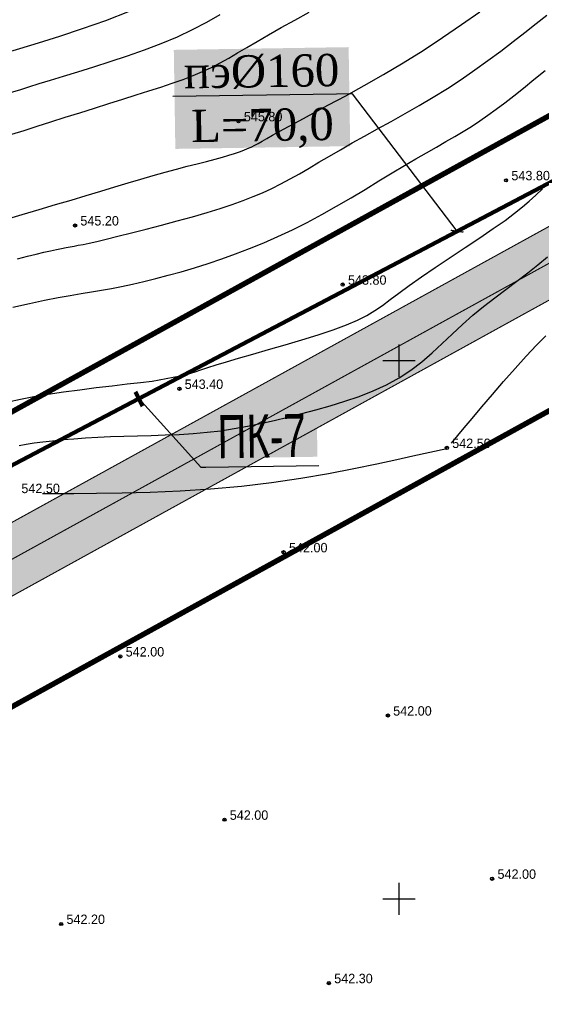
# Model space of a CAD drawing. Extents: x 0 to 361260, y 0 to 4201817.
# Tile 667 of 689: x 360865 to 360913, y 4200790 to 4200882. Entities that reach past the tile are written whole.
import ezdxf
from ezdxf import colors
from ezdxf.entities.mleader import LeaderData, LeaderLine
from ezdxf.math import Vec2, Vec3

# ---------------------------------------------------------------- set-up
doc = ezdxf.new("R2010")
doc.units = 0
doc.header["$LTSCALE"] = 0.5
doc.header["$MEASUREMENT"] = 0
doc.header["$PDMODE"] = 32
doc.header["$PDSIZE"] = 0.3
doc.linetypes.add('CONTI', pattern=[0])
doc.linetypes.add('STRIH_1', pattern=[3, 2, -1])
for name, color, linetype in [('(004) Точки рельефа', 7, 'Continuous'), ('GORIZDEFAULT', 32, 'CONTI'), ('OBRIV0', 32, 'CONTI'), ('PI_TTDEFAULT', 5, 'CONTI'), ('SETKR', 2, 'CONTI'), ('Водопровод 10', 7, 'Continuous'), ('Штрих Стекло', 7, 'Continuous')]:
    doc.layers.add(name, color=color, linetype=linetype)
doc.layers.add('0004. Услов. обоз. @ 1', color=250, linetype='Continuous', lineweight=30)
doc.styles.add('D-431', font='txt')

# ---------------------------------------------------------------- blocks, each defined once
blk = doc.blocks.new('BL_333')
at = {"color": 0}
for p, q in [((0, -1.5), (0, 1.5)), ((-1.5, 0), (1.5, 0))]:
    blk.add_line(p, q, dxfattribs=at)
blk = doc.blocks.new('_None')
blk = doc.blocks.new('_ArchTick')
at = {"color": 0, "linetype": 'ByBlock', "const_width": 0.15}
blk.add_lwpolyline([(-0.5, -0.5), (0.5, 0.5)], dxfattribs=at)

msp = doc.modelspace()

# ---------------------------------------------------------------- hatches: boundary and pattern name
at = {"layer": 'Штрих Стекло', "linetype": 'Continuous'}
h = msp.add_hatch(color=5, dxfattribs=at)
h.dxf.hatch_style = 1
h.set_gradient(color1=(173, 173, 173), color2=(166, 166, 166), one_color=1, tint=0.65)
edge = h.paths.add_edge_path()
edge.add_line((360067.205, 4200806.615), (360049.645, 4200796.938))
edge.add_arc((360052.059, 4200792.559), 5, 32.88524, 118.85775, ccw=False)
edge.add_line((360056.257, 4200795.274), (360060.259, 4200789.085))
edge.add_line((360060.259, 4200789.085), (360069.039, 4200793.924))
edge.add_line((360069.039, 4200793.924), (360065.267, 4200799.758))
edge.add_arc((360069.63, 4200802.227), 5.014, 118.92591, 209.50369, ccw=False)
edge = h.paths.add_edge_path()
edge.add_line((360236.317, 4200517.23), (360498.797, 4200265.225))
edge.add_arc((360509.185, 4200276.045), 15, 226.16627, 298.85775)
edge.add_line((360516.425, 4200262.908), (361136.886, 4200604.824))
edge.add_arc((361129.646, 4200617.961), 15, 298.85775, 396.46852)
edge.add_line((361141.709, 4200626.877), (360736.189, 4201168.806))
edge.add_arc((360740.21, 4201171.777), 5, 118.85775, 216.46852, ccw=False)
edge.add_line((360737.797, 4201176.157), (360731.547, 4201172.713))
edge.add_line((360731.547, 4201172.713), (361139.296, 4200625.094))
edge.add_arc((361129.646, 4200617.961), 12, -61.14225, 36.46852, ccw=False)
edge.add_line((361135.438, 4200607.451), (360507.891, 4200266.197))
edge.add_line((360507.891, 4200266.197), (360237.512, 4200520.465))
edge.add_line((360237.512, 4200520.465), (360062.893, 4200790.537))
edge.add_line((360062.893, 4200790.537), (360060.259, 4200789.085))
edge.add_line((360060.259, 4200789.085), (360234.992, 4200518.836))
edge.add_arc((360242.55, 4200523.723), 9, 212.88524, 226.16627)
edge = h.paths.add_edge_path(flags=16)
edge.add_line((360274.624, 4200503.308), (360634.832, 4200701.808))
edge.add_arc((360637.246, 4200697.429), 5, 28.85775, 118.85775, ccw=False)
edge.add_line((360641.625, 4200699.842), (360789.915, 4200430.746))
edge.add_arc((360785.536, 4200428.333), 5, -61.14225, 28.85775, ccw=False)
edge.add_line((360787.949, 4200423.954), (360511.598, 4200271.666))
edge.add_arc((360509.185, 4200276.045), 5, 226.82384, 298.85775, ccw=False)
edge.add_line((360505.764, 4200272.399), (360273.569, 4200495.328))
edge.add_arc((360277.037, 4200498.929), 5, 118.85775, 226.07521, ccw=False)
h.paths.add_polyline_path([(360274.624, 4200503.308), (360631.329, 4200699.877), (360780.102, 4200429.905), (360509.832, 4200280.969)], flags=0)
edge = h.paths.add_edge_path(flags=16)
edge.add_line((360648.845, 4200709.53), (360942.986, 4200871.621))
edge.add_arc((360945.4, 4200867.242), 5, 36.46852, 118.85775, ccw=False)
edge.add_line((360949.42, 4200870.214), (361133.667, 4200620.933))
edge.add_arc((361129.646, 4200617.961), 5, -61.14225, 36.46852, ccw=False)
edge.add_line((361132.059, 4200613.582), (360801.962, 4200431.676))
edge.add_arc((360799.549, 4200436.055), 5, 208.85775, 298.85775, ccw=False)
edge.add_line((360795.17, 4200433.642), (360646.88, 4200702.738))
edge.add_arc((360651.259, 4200705.151), 5, 118.85775, 208.85775, ccw=False)
h.paths.add_polyline_path([(360652.349, 4200711.46), (360938.867, 4200869.351), (361123.713, 4200619.259), (360801.122, 4200441.489)], flags=0)
edge = h.paths.add_edge_path(flags=17)
edge.add_line((361139.296, 4200625.094), (360731.547, 4201172.713))
edge.add_line((360731.547, 4201172.713), (360723.659, 4201168.366))
edge.add_arc((360726.073, 4201163.987), 5, 36.46852, 118.85775, ccw=False)
edge.add_line((360730.093, 4201166.959), (360939.826, 4200883.196))
edge.add_arc((360935.805, 4200880.224), 5, -61.14225, 36.46852, ccw=False)
edge.add_line((360938.218, 4200875.845), (360645.95, 4200714.785))
edge.add_arc((360643.536, 4200719.164), 5, 208.85775, 298.85775, ccw=False)
edge.add_line((360639.157, 4200716.751), (360490.867, 4200985.847))
edge.add_arc((360495.246, 4200988.26), 5, 118.85775, 208.85775, ccw=False)
edge.add_line((360492.833, 4200992.639), (360478.82, 4200984.917))
edge.add_arc((360481.233, 4200980.538), 5, 28.85775, 118.85775, ccw=False)
edge.add_line((360485.612, 4200982.951), (360633.903, 4200713.855))
edge.add_arc((360629.523, 4200711.442), 5, -61.14225, 28.85552, ccw=False)
edge.add_line((360631.937, 4200707.063), (360550.485, 4200662.177))
edge.add_arc((360548.072, 4200666.557), 5, 208.85775, 298.85775, ccw=False)
edge.add_line((360543.693, 4200664.143), (360395.403, 4200933.239))
edge.add_arc((360399.782, 4200935.652), 5, 118.85775, 208.85775, ccw=False)
edge.add_line((360397.369, 4200940.032), (360749.145, 4201133.884))
edge.add_arc((360751.558, 4201129.505), 5, 36.46852, 118.85775, ccw=False)
edge.add_line((360755.579, 4201132.477), (360745.985, 4201145.458))
edge.add_arc((360741.964, 4201142.486), 5, -61.14225, 36.46852, ccw=False)
edge.add_line((360744.377, 4201138.107), (360086.378, 4200775.506))
edge.add_arc((360084.042, 4200779.927), 5, 212.88524, 297.85041, ccw=False)
edge.add_line((360079.844, 4200777.212), (360088.552, 4200763.743))
edge.add_arc((360092.751, 4200766.458), 5, 118.85775, 212.88524, ccw=False)
edge.add_line((360090.338, 4200770.837), (360383.356, 4200932.309))
edge.add_arc((360385.769, 4200927.93), 5, 28.85775, 118.85775, ccw=False)
edge.add_line((360390.148, 4200930.343), (360538.438, 4200661.248))
edge.add_arc((360534.059, 4200658.834), 5, -61.14225, 28.85775, ccw=False)
edge.add_line((360536.472, 4200654.455), (360267.361, 4200506.157))
edge.add_arc((360264.948, 4200510.536), 5, 226.16627, 298.85775, ccw=False)
edge.add_line((360261.485, 4200506.929), (360243.327, 4200524.363))
edge.add_line((360243.327, 4200524.363), (360069.039, 4200793.924))
edge.add_line((360069.039, 4200793.924), (360062.893, 4200790.537))
edge.add_line((360062.893, 4200790.537), (360237.512, 4200520.465))
edge.add_line((360237.512, 4200520.465), (360507.891, 4200266.197))
edge.add_line((360507.891, 4200266.197), (361135.438, 4200607.451))
edge.add_arc((361129.646, 4200617.961), 12, 298.85775, 396.46852)

# ---------------------------------------------------------------- linework, layer by layer
at = {"ltscale": 0.149071, "const_width": 0.1}
msp.add_lwpolyline([(360755.579, 4201132.477), (360939.826, 4200883.196, -0.453677), (360938.218, 4200875.845), (360645.95, 4200714.785, -0.414214), (360639.157, 4200716.751), (360492.798, 4200982.343)], format="xyb", dxfattribs=at)
at = {"color": 0, "linetype": 'Continuous', "lineweight": 50}
msp.add_lwpolyline([(360626.403, 4201056.017), (360698.638, 4200924.935), (360770.832, 4200793.928), (360929.846, 4200881.556), (360750.422, 4201124.312), (360626.403, 4201056.017)], dxfattribs=at)
at = {"color": 6, "ltscale": 0.149071, "const_width": 0.5}
msp.add_lwpolyline([(360698.638, 4200924.935), (360840.147, 4201002.917), (360929.872, 4200881.521), (360770.852, 4200793.891)], close=True, dxfattribs=at)
at = {"ltscale": 0.149071, "const_width": 0.1}
for points in [[(360645.109, 4200724.598), (360929.872, 4200881.521)], [(360656.693, 4200703.578), (360944.264, 4200862.049)]]:
    msp.add_lwpolyline(points, dxfattribs=at)
at = {"color": 5, "linetype": 'Continuous', "lineweight": 106}
msp.add_lwpolyline([(360631.941, 4200712.667), (360836.587, 4200825.85), (360937.883, 4200879.094)], dxfattribs=at)
at = {"color": 7, "linetype": 'STRIH_1', "ltscale": 2, "true_color": 0xffffff, "const_width": 0.1}
msp.add_lwpolyline([(360269.118, 4200503.699), (360942.494, 4200874.776)], dxfattribs=at)
at = {"ltscale": 0.149071, "const_width": 0.1}
msp.add_lwpolyline([(360949.42, 4200870.214), (361133.667, 4200620.933, -0.453677), (361132.059, 4200613.582), (360801.962, 4200431.676, -0.414214), (360795.17, 4200433.642), (360646.88, 4200702.738, -0.414214), (360648.845, 4200709.53), (360942.986, 4200871.621, -0.375822)], format="xyb", close=True, dxfattribs=at)
at = {"ltscale": 0.149071}
msp.add_lwpolyline([(360656.693, 4200703.578), (360801.122, 4200441.489), (361123.713, 4200619.259), (360944.264, 4200862.049)], close=True, dxfattribs=at)
at = {"color": 0, "ltscale": 0.149071, "const_width": 0.5}
msp.add_lwpolyline([(360872.618, 4200651.728), (361033.988, 4200740.654), (360944.264, 4200862.049), (360800.403, 4200782.772)], close=True, dxfattribs=at)
at = {"layer": 'GORIZDEFAULT', "color": 32}
for points in [[(360862, 4200878.16, 547.5), (360863.32, 4200878.56, 547.5), (360864.78, 4200878.99, 547.5), (360866.52, 4200879.52, 547.5), (360868.48, 4200880.14, 547.5), (360870.59, 4200880.84, 547.5), (360872.78, 4200881.61, 547.5), (360874.96, 4200882.45, 547.5)], [(360863.44, 4200863.12, 545.5), (360865.01, 4200863.58, 545.5), (360866.57, 4200864.04, 545.5), (360868.09, 4200864.49, 545.5), (360869.55, 4200864.92, 545.5), (360870.95, 4200865.35, 545.5), (360872.3, 4200865.75, 545.5), (360873.59, 4200866.14, 545.5), (360874.83, 4200866.52, 545.5), (360876.02, 4200866.87, 545.5), (360877.17, 4200867.2, 545.5), (360878.27, 4200867.5, 545.5), (360879.33, 4200867.78, 545.5), (360880.33, 4200868.05, 545.5), (360881.26, 4200868.29, 545.5), (360882.12, 4200868.51, 545.5), (360882.91, 4200868.71, 545.5), (360883.6, 4200868.9, 545.5), (360884.2, 4200869.07, 545.5), (360884.73, 4200869.24, 545.5), (360885.18, 4200869.39, 545.5), (360885.58, 4200869.54, 545.5), (360885.94, 4200869.69, 545.5), (360886.27, 4200869.84, 545.5), (360886.6, 4200870, 545.5), (360886.93, 4200870.18, 545.5), (360887.29, 4200870.39, 545.5), (360887.73, 4200870.63, 545.5), (360888.26, 4200870.93, 545.5), (360888.92, 4200871.3, 545.5), (360889.75, 4200871.76, 545.5), (360890.78, 4200872.31, 545.5), (360892.03, 4200872.98, 545.5), (360893.46, 4200873.75, 545.5), (360895.06, 4200874.61, 545.5), (360896.77, 4200875.56, 545.5), (360898.56, 4200876.58, 545.5), (360900.4, 4200877.67, 545.5), (360902.24, 4200878.82, 545.5), (360904.05, 4200880.01, 545.5), (360905.82, 4200881.21, 545.5), (360907.5, 4200882.41, 545.5)], [(360864.02, 4200874.93, 547), (360864.77, 4200875.17, 547), (360865.61, 4200875.43, 547), (360866.56, 4200875.73, 547), (360867.63, 4200876.06, 547), (360868.83, 4200876.43, 547), (360870.18, 4200876.84, 547), (360871.64, 4200877.29, 547), (360873.18, 4200877.78, 547), (360874.77, 4200878.3, 547), (360876.36, 4200878.86, 547), (360877.92, 4200879.46, 547), (360879.42, 4200880.09, 547), (360880.83, 4200880.76, 547), (360882.15, 4200881.45, 547), (360883.39, 4200882.16, 547)], [(360864.03, 4200871.04, 546.5), (360865.17, 4200871.39, 546.5), (360866.38, 4200871.77, 546.5), (360867.66, 4200872.18, 546.5), (360868.99, 4200872.6, 546.5), (360870.34, 4200873.03, 546.5), (360871.7, 4200873.46, 546.5), (360873.04, 4200873.89, 546.5), (360874.34, 4200874.3, 546.5), (360875.58, 4200874.68, 546.5), (360876.76, 4200875.05, 546.5), (360877.88, 4200875.41, 546.5), (360878.94, 4200875.76, 546.5), (360879.94, 4200876.12, 546.5), (360880.88, 4200876.48, 546.5), (360881.76, 4200876.85, 546.5), (360882.59, 4200877.24, 546.5), (360883.39, 4200877.66, 546.5), (360884.18, 4200878.11, 546.5), (360885, 4200878.58, 546.5), (360885.87, 4200879.1, 546.5), (360886.82, 4200879.66, 546.5), (360887.87, 4200880.27, 546.5), (360889.06, 4200880.93, 546.5), (360890.33, 4200881.64, 546.5), (360891.67, 4200882.38, 546.5)], [(360864.55, 4200859.46, 545), (360865.48, 4200859.69, 545), (360866.3, 4200859.89, 545), (360867.01, 4200860.06, 545), (360867.64, 4200860.2, 545), (360868.19, 4200860.32, 545), (360868.66, 4200860.42, 545), (360869.08, 4200860.5, 545), (360869.46, 4200860.57, 545), (360869.82, 4200860.63, 545), (360870.21, 4200860.71, 545), (360870.66, 4200860.8, 545), (360871.22, 4200860.92, 545), (360871.92, 4200861.08, 545), (360872.8, 4200861.29, 545), (360873.89, 4200861.55, 545), (360875.14, 4200861.86, 545), (360876.51, 4200862.21, 545), (360877.95, 4200862.59, 545), (360879.4, 4200862.98, 545), (360880.83, 4200863.37, 545), (360882.17, 4200863.76, 545), (360883.39, 4200864.14, 545), (360884.49, 4200864.5, 545), (360885.51, 4200864.86, 545), (360886.45, 4200865.23, 545), (360887.33, 4200865.6, 545), (360888.19, 4200866, 545), (360889.03, 4200866.42, 545), (360889.88, 4200866.88, 545), (360890.75, 4200867.36, 545), (360891.64, 4200867.88, 545), (360892.56, 4200868.42, 545), (360893.53, 4200869, 545), (360894.56, 4200869.59, 545), (360895.64, 4200870.22, 545), (360896.8, 4200870.86, 545), (360898.01, 4200871.53, 545), (360899.27, 4200872.22, 545), (360900.56, 4200872.95, 545), (360901.87, 4200873.7, 545), (360903.18, 4200874.48, 545), (360904.49, 4200875.29, 545), (360905.78, 4200876.13, 545), (360907.04, 4200877, 545), (360908.26, 4200877.88, 545), (360909.45, 4200878.76, 545), (360910.6, 4200879.63, 545), (360911.69, 4200880.49, 545), (360912.73, 4200881.31, 545), (360913.72, 4200882.1, 545)], [(360864.14, 4200854.95, 544.5), (360865.67, 4200855.31, 544.5), (360867.06, 4200855.6, 544.5), (360868.33, 4200855.85, 544.5), (360869.46, 4200856.06, 544.5), (360870.49, 4200856.23, 544.5), (360871.44, 4200856.39, 544.5), (360872.36, 4200856.55, 544.5), (360873.28, 4200856.71, 544.5), (360874.23, 4200856.89, 544.5), (360875.23, 4200857.1, 544.5), (360876.3, 4200857.35, 544.5), (360877.41, 4200857.62, 544.5), (360878.57, 4200857.93, 544.5), (360879.77, 4200858.26, 544.5), (360881, 4200858.63, 544.5), (360882.26, 4200859.02, 544.5), (360883.53, 4200859.45, 544.5), (360884.81, 4200859.91, 544.5), (360886.12, 4200860.41, 544.5), (360887.43, 4200860.95, 544.5), (360888.76, 4200861.53, 544.5), (360890.11, 4200862.16, 544.5), (360891.47, 4200862.84, 544.5), (360892.83, 4200863.57, 544.5), (360894.2, 4200864.34, 544.5), (360895.55, 4200865.12, 544.5), (360896.87, 4200865.91, 544.5), (360898.14, 4200866.69, 544.5), (360899.36, 4200867.43, 544.5), (360900.51, 4200868.12, 544.5), (360901.57, 4200868.74, 544.5), (360902.56, 4200869.31, 544.5), (360903.48, 4200869.84, 544.5), (360904.35, 4200870.34, 544.5), (360905.18, 4200870.81, 544.5), (360905.97, 4200871.28, 544.5), (360906.74, 4200871.76, 544.5), (360907.5, 4200872.26, 544.5), (360908.26, 4200872.79, 544.5), (360909.03, 4200873.35, 544.5), (360909.83, 4200873.95, 544.5), (360910.67, 4200874.6, 544.5), (360911.57, 4200875.32, 544.5), (360912.54, 4200876.1, 544.5), (360913.58, 4200876.95, 544.5)], [(360863.71, 4200846.17, 543.5), (360864.85, 4200846.43, 543.5), (360866.08, 4200846.66, 543.5), (360867.41, 4200846.88, 543.5), (360868.85, 4200847.09, 543.5), (360870.35, 4200847.3, 543.5), (360871.87, 4200847.49, 543.5), (360873.35, 4200847.67, 543.5), (360874.74, 4200847.83, 543.5), (360876, 4200847.98, 543.5), (360877.07, 4200848.1, 543.5), (360880.31, 4200848.71, 543.5), (360880.66, 4200848.83, 543.5), (360881.08, 4200848.97, 543.5), (360881.6, 4200849.15, 543.5), (360882.25, 4200849.36, 543.5), (360883.03, 4200849.6, 543.5), (360883.97, 4200849.89, 543.5), (360885.1, 4200850.22, 543.5), (360886.42, 4200850.6, 543.5), (360887.88, 4200851.02, 543.5), (360889.42, 4200851.47, 543.5), (360890.98, 4200851.93, 543.5), (360892.49, 4200852.4, 543.5), (360893.9, 4200852.87, 543.5), (360895.13, 4200853.33, 543.5), (360896.15, 4200853.77, 543.5), (360897.01, 4200854.2, 543.5), (360897.76, 4200854.65, 543.5), (360898.46, 4200855.13, 543.5), (360899.18, 4200855.67, 543.5), (360899.99, 4200856.27, 543.5), (360900.94, 4200856.97, 543.5), (360902.08, 4200857.77, 543.5), (360903.37, 4200858.65, 543.5), (360904.74, 4200859.57, 543.5), (360906.14, 4200860.5, 543.5), (360907.5, 4200861.41, 543.5), (360908.76, 4200862.27, 543.5), (360909.85, 4200863.03, 543.5), (360910.74, 4200863.69, 543.5), (360911.47, 4200864.27, 543.5), (360912.1, 4200864.81, 543.5), (360912.7, 4200865.36, 543.5), (360913.32, 4200865.95, 543.5)], [(360864.71, 4200842.11, 543), (360865.38, 4200842.23, 543), (360866.11, 4200842.35, 543), (360866.93, 4200842.45, 543), (360867.82, 4200842.56, 543), (360868.78, 4200842.66, 543), (360869.8, 4200842.74, 543), (360870.88, 4200842.82, 543), (360872.02, 4200842.89, 543), (360873.21, 4200842.94, 543), (360874.44, 4200842.98, 543), (360875.7, 4200843.01, 543), (360876.99, 4200843.05, 543), (360878.29, 4200843.09, 543), (360879.59, 4200843.14, 543), (360880.89, 4200843.23, 543), (360882.18, 4200843.34, 543), (360883.44, 4200843.49, 543), (360884.68, 4200843.68, 543), (360885.92, 4200843.91, 543), (360887.15, 4200844.16, 543), (360888.4, 4200844.45, 543), (360889.66, 4200844.75, 543), (360890.96, 4200845.08, 543), (360892.28, 4200845.43, 543), (360893.62, 4200845.81, 543), (360894.97, 4200846.22, 543), (360896.3, 4200846.67, 543), (360897.59, 4200847.18, 543), (360898.83, 4200847.75, 543), (360900, 4200848.4, 543), (360901.09, 4200849.12, 543), (360902.11, 4200849.9, 543), (360903.08, 4200850.73, 543), (360904.02, 4200851.59, 543), (360904.95, 4200852.47, 543), (360905.89, 4200853.35, 543), (360906.85, 4200854.21, 543), (360907.86, 4200855.04, 543), (360908.89, 4200855.84, 543), (360909.93, 4200856.62, 543), (360910.96, 4200857.39, 543), (360911.96, 4200858.14, 543), (360912.91, 4200858.89, 543), (360913.79, 4200859.63, 543)], [(360904.88, 4200842.33, 542.5), (360906.05, 4200843.74, 542.5), (360906.8, 4200844.63, 542.5), (360907.69, 4200845.69, 542.5), (360908.68, 4200846.85, 542.5), (360909.72, 4200848.06, 542.5), (360910.79, 4200849.27, 542.5), (360911.82, 4200850.41, 542.5), (360912.78, 4200851.44, 542.5), (360913.65, 4200852.3, 542.5)], [(360866.9, 4200837.64, 542.5), (360868.08, 4200837.65, 542.5), (360869.81, 4200837.65, 542.5), (360871.9, 4200837.67, 542.5), (360874.29, 4200837.71, 542.5), (360876.89, 4200837.78, 542.5), (360879.66, 4200837.9, 542.5), (360882.5, 4200838.09, 542.5), (360885.36, 4200838.35, 542.5), (360888.17, 4200838.68, 542.5), (360890.88, 4200839.08, 542.5), (360893.44, 4200839.52, 542.5), (360895.81, 4200839.97, 542.5), (360897.94, 4200840.4, 542.5), (360899.79, 4200840.8, 542.5), (360901.3, 4200841.14, 542.5), (360904.45, 4200841.83, 542.5)]]:
    msp.add_polyline3d(points, dxfattribs=at)
at = {"layer": 'PI_TTDEFAULT', "color": 5}
for p in [(360885.09, 4200872.23, 545.8), (360909.94, 4200866.75, 543.8), (360869.91, 4200862.55, 545.2), (360894.77, 4200857.06, 543.8), (360879.6, 4200847.38, 543.4), (360904.45, 4200841.89, 542.5), (360889.28, 4200832.2, 542), (360874.11, 4200822.52, 542), (360898.97, 4200817.03, 542), (360883.79, 4200807.35, 542), (360908.65, 4200801.86, 542), (360868.62, 4200797.66, 542.2), (360893.48, 4200792.17, 542.3)]:
    msp.add_point(p, dxfattribs=at)

# ---------------------------------------------------------------- block references
at = {"layer": 'SETKR', "color": 92}
for p in [(360900, 4200850), (360900, 4200800)]:
    msp.add_blockref('BL_333', p, dxfattribs=at)

# ---------------------------------------------------------------- texts
at = {"layer": '(004) Точки рельефа', "style": 'D-431'}
for s, p in [('545.80', (360885.59, 4200872.23)), ('543.80', (360910.44, 4200866.75)), ('545.20', (360870.4, 4200862.55)), ('543.80', (360895.26, 4200857.05)), ('543.40', (360880.09, 4200847.37)), ('542.50', (360904.94, 4200841.88)), ('542.50', (360864.92, 4200837.69)), ('542.00', (360889.78, 4200832.19)), ('542.00', (360874.61, 4200822.51)), ('542.00', (360899.46, 4200817.02)), ('542.00', (360884.28, 4200807.34)), ('542.00', (360909.15, 4200801.86)), ('542.20', (360869.11, 4200797.66)), ('542.30', (360893.98, 4200792.16))]:
    msp.add_text(s, height=0.875, dxfattribs=at).set_placement(p)

# ---------------------------------------------------------------- next in the draw order: leaders
at = {"layer": '0004. Услов. обоз. @ 1'}
ml = msp.add_multileader_mtext('Standard', dxfattribs=at)
ml.set_content('{\\W0.7;\\C1;ПК-7}', color=256)
ml.set_leader_properties(color=6)
ml.set_arrow_properties(name='NONE')
ml.build(insert=Vec2(0, 0))
ml.multileader.update_dxf_attribs({"text_left_attachment_type": 6, "text_right_attachment_type": 6, "dogleg_length": 0.01})
ctx = ml.context
ctx.base_point, ctx.landing_gap_size, ctx.plane_origin, ctx.plane_x_axis, ctx.plane_y_axis = Vec3(360882.048, 4200840.111), 0.1, Vec3(360869.792, 4200850.089), Vec3(0.999888, 0.014986), Vec3(-0.014986, 0.999888)
ctx.left_attachment, ctx.right_attachment, ctx.text_align_type = 6, 6, 1
notes = []
notes.append((ctx, [(0, (1, 1, 0), (360881.592, 4200840.105), (0.999888, 0.014986), 0.456, [(0, [(360875.822, 4200846.472)], 0, [])])]))
ctx.mtext.insert, ctx.mtext.text_direction, ctx.mtext.rotation, ctx.mtext.width, ctx.mtext.alignment, ctx.mtext.flow_direction = Vec3(360887.209, 4200844.989), Vec3(0.999888, 0.014986), 0.014986, 10.30667, 2, 5
ctx.mtext.has_bg_fill, ctx.mtext.bg_color, ctx.mtext.bg_scale_factor, ctx.mtext.bg_transparency, ctx.mtext.use_window_bg_color = 1, -1023409921, 1, 0, 0
at = {"layer": 'Водопровод 10', "color": 1, "lineweight": 0}
ml = msp.add_multileader_mtext('Standard', dxfattribs=at)
ml.set_content('\\pxqc,t2;{\\fTimes New Roman|b0|i0|c204|p18;\\C5;пэ%%C\\fTimes New Roman|b0|i0|c0|p18;1\\fTimes New Roman|b0|i0|c204|p18;6\\fTimes New Roman|b0|i0|c0|p18;0\\fTimes New Roman|b0|i0|c204|p18; L=70,0}', color=1)
ml.set_leader_properties()
ml.set_arrow_properties(name='ARCHTICK')
ml.build(insert=Vec2(0, 0))
ml.multileader.update_dxf_attribs({"text_left_attachment_type": 6, "text_right_attachment_type": 6, "dogleg_length": 0.36, "arrow_head_size": 0.84})
ctx = ml.context
ctx.base_point, ctx.char_height, ctx.arrow_head_size, ctx.landing_gap_size, ctx.plane_origin, ctx.plane_x_axis, ctx.plane_y_axis = Vec3(360880.341, 4200874.549), 3, 0.84, 0, Vec3(361060.389, 4200762.833), Vec3(0.99988, 0.015513), Vec3(-0.015513, 0.99988)
ctx.left_attachment, ctx.right_attachment, ctx.text_align_type = 6, 6, 1
notes.append((ctx, [(0, (1, 1, 0), (360895.667, 4200874.787), (-0.99988, -0.015513), 1.47, [(0, [(360905.4, 4200862.02)], 0, [])])]))
ctx.mtext.insert, ctx.mtext.text_direction, ctx.mtext.rotation, ctx.mtext.width, ctx.mtext.alignment, ctx.mtext.flow_direction = Vec3(360887.211, 4200878.394), Vec3(0.99988, 0.015513), 0.015513, 15.04298, 2, 5
ctx.mtext.has_bg_fill, ctx.mtext.bg_color, ctx.mtext.bg_scale_factor, ctx.mtext.bg_transparency, ctx.mtext.use_window_bg_color = 1, -1023409921, 1.2, 0, 0
for ctx, leaders in notes:
    for number, flags, end, landing, length, lines in leaders:
        leader = LeaderData()
        leader.index, (leader.has_last_leader_line, leader.has_dogleg_vector, leader.attachment_direction) = number, flags
        leader.last_leader_point, leader.dogleg_vector, leader.dogleg_length = Vec3(end), Vec3(landing), length
        for number, points, colour, breaks in lines:
            line = LeaderLine()
            line.index, line.vertices, line.color, line.breaks = number, Vec3.list(points), colors.encode_raw_color(colour), breaks
            leader.lines.append(line)
        ctx.leaders.append(leader)

# ---------------------------------------------------------------- next in the draw order: linework, layer by layer
at = {"layer": 'OBRIV0', "color": 1, "linetype": 'Continuous', "lineweight": 90}
msp.add_lwpolyline([(360876.171, 4200845.775), (360875.512, 4200847.09)], dxfattribs=at)

doc.saveas('drawing.dxf')
